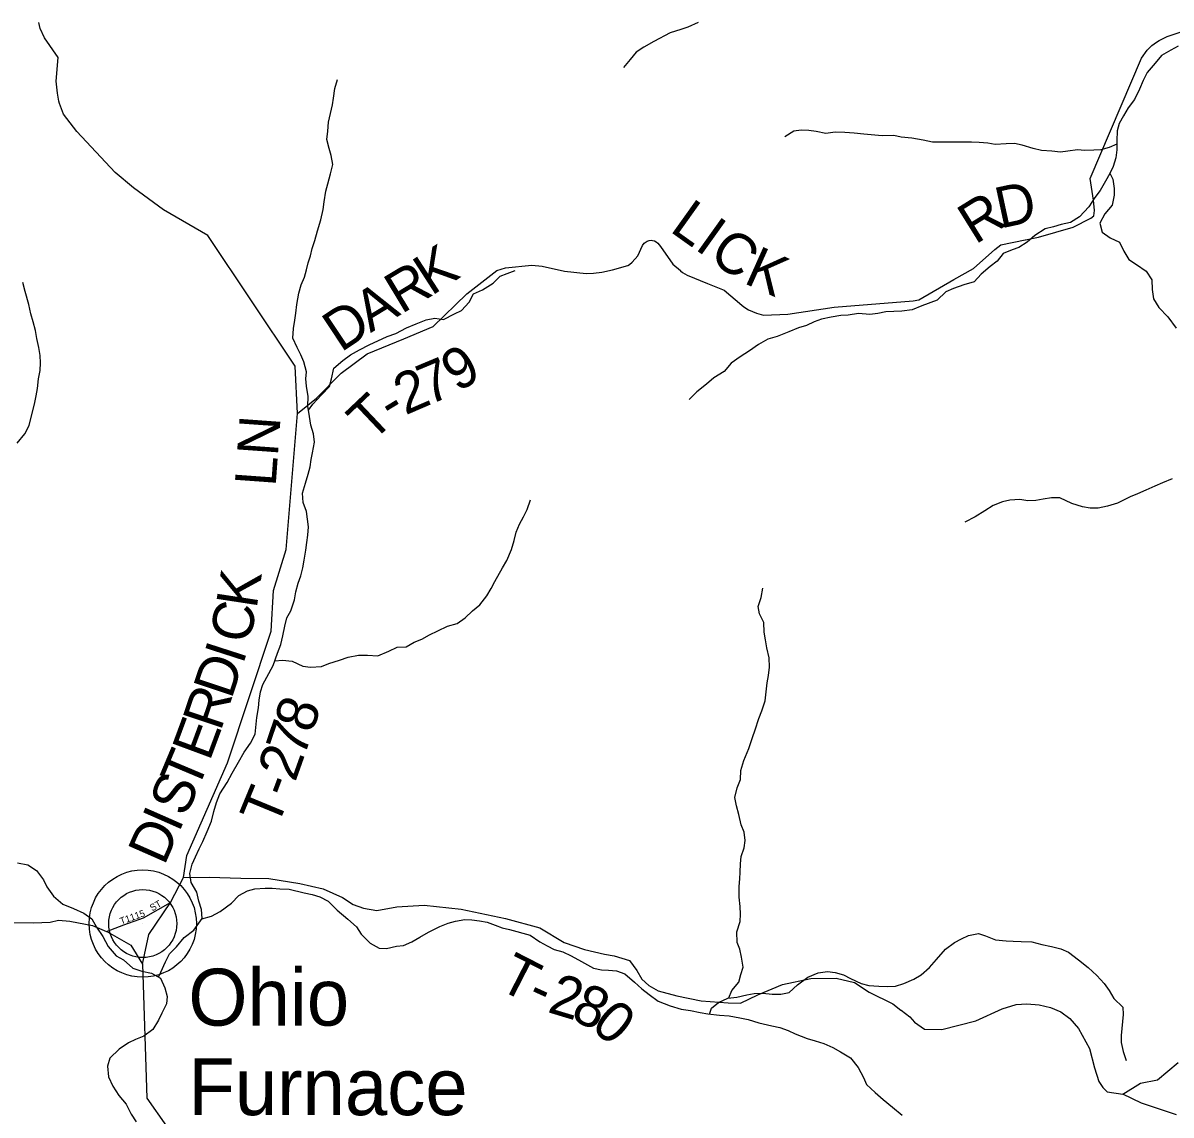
# Model space of a CAD drawing. Extents: x 1624196 to 2029251, y 146837 to 440034.
# Drawn here: x 1886250 to 1894658, y 218272 to 226268 of the extents above; entities that cross this region are included whole.
import ezdxf

# ---------------------------------------------------------------- set-up
doc = ezdxf.new("R2010")
doc.units = 0
for name, color, linetype in [('GM_X_County_Road', 7, 'Continuous'), ('GM_X_Minor_River', 7, 'Continuous'), ('GM_X_Township_Road', 7, 'Continuous'), ('GM_X_Township_Road_Text', 7, 'Continuous'), ('GM_X_Township_ROW', 7, 'Continuous'), ('GM_X_Township_Subdivision', 7, 'Continuous'), ('GM_X_Township_Subdivision_Text', 7, 'Continuous'), ('GM_X_Unincorporated', 7, 'Continuous'), ('GM_X_Unincorporated_Location', 7, 'Continuous'), ('GM_X_Unincorporated_Text', 7, 'Continuous')]:
    doc.layers.add(name, color=color, linetype=linetype)

msp = doc.modelspace()

# ---------------------------------------------------------------- linework, layer by layer
at = {"layer": 'GM_X_County_Road'}
msp.add_lwpolyline([(1886149.6, 219682.3), (1886326.7, 219678.4), (1886449, 219683.6), (1886510.9, 219697.9), (1886593.9, 219690.7), (1886759.6, 219659.7), (1886862.4, 219616.6), (1886868.3, 219614.1), (1887039, 219515.5), (1887125.3, 219375.5), (1887156.5, 218396), (1887302.1, 218190.7)], dxfattribs=at)
at = {"layer": 'GM_X_Minor_River'}
for points in [[(1891194.6, 226270.8), (1891118.6, 226237.2), (1891068.5, 226221.5), (1890990.5, 226196), (1890870.3, 226132.6), (1890796.2, 226091), (1890740.1, 226053.3), (1890695.8, 226001.5), (1890647.5, 225941.7)], [(1894709.7, 226097.3), (1894657.6, 226069.6), (1894589.4, 226030), (1894541.2, 225974.2), (1894482.9, 225904.5), (1894454.5, 225846.5), (1894428.2, 225782.6), (1894389.8, 225708.8), (1894343.5, 225647), (1894309.2, 225587.1), (1894278.9, 225531.2), (1894264.6, 225479.2), (1894260.2, 225405.1), (1894261.7, 225339), (1894253.4, 225281), (1894235, 225217), (1894208.8, 225165.1), (1894178.5, 225109.3), (1894138.1, 225041.4), (1894099.9, 224989.6), (1894055.5, 224921.8), (1893987.2, 224848.1), (1893923, 224806.4), (1893853.1, 224792.8), (1893797, 224775.1), (1893735.1, 224761.5), (1893660.9, 224711.9), (1893604.7, 224662.1), (1893544.5, 224624.5), (1893494.5, 224606.8), (1893428.5, 224579.1), (1893384.2, 224525.3), (1893334, 224485.5), (1893267.8, 224427.9), (1893217.5, 224372.1), (1893139.5, 224350.6), (1893065.5, 224325), (1893009.4, 224299.3), (1892945.2, 224237.6), (1892833.1, 224198.2), (1892761.1, 224168.6), (1892687.1, 224157), (1892569.3, 224153.8), (1892511.3, 224140.1), (1892451.4, 224134.4), (1892369.5, 224140.9), (1892293.6, 224129.4), (1892239.7, 224125.7), (1892169.7, 224114.1), (1892097.8, 224100.5), (1892043.7, 224078.8), (1891987.6, 224053.1), (1891929.6, 224035.5), (1891859.6, 224005.9), (1891773.5, 223972.3), (1891705.5, 223952.7), (1891637.4, 223915.1), (1891571.2, 223867.4), (1891503.1, 223823.8), (1891436.9, 223778.1), (1891384.6, 223716.4), (1891310.4, 223670.8), (1891256.2, 223623), (1891186, 223567.4), (1891129.8, 223511.6)], [(1888517.4, 225668.2), (1888523.7, 225718.2), (1888534.1, 225788.3), (1888552.5, 225854.3)], [(1887242.6, 219281), (1887260.4, 219317.5), (1887292.8, 219393.4), (1887323.1, 219451.3), (1887373.4, 219503.1), (1887431.7, 219572.8), (1887501.9, 219626.5), (1887562.3, 219710.2), (1887556.8, 219776.3), (1887537.2, 219838.5), (1887523.6, 219904.7), (1887482.1, 219975), (1887472.5, 220041.2), (1887488.9, 220109.2), (1887513.2, 220163.1), (1887539.5, 220221), (1887567.8, 220274.9), (1887600.2, 220348.8), (1887630.6, 220424.8), (1887647, 220494.7), (1887667.4, 220560.7), (1887691.7, 220624.6), (1887746.2, 220706.4), (1887782.5, 220774.3), (1887829, 220856.1), (1887871.3, 220927.9), (1887917.6, 220993.8), (1887950, 221059.6), (1887958.4, 221133.7), (1887962.7, 221183.7), (1887975.2, 221253.8), (1887979.5, 221309.8), (1887989.8, 221371.8), (1888006.1, 221423.8), (1888036.4, 221477.7), (1888082.9, 221563.5), (1888113.4, 221653.4), (1888137.7, 221717.4), (1888154.1, 221781.4), (1888168.5, 221851.4), (1888182.8, 221911.4), (1888211.1, 221963.2), (1888239.6, 222043.2), (1888247.9, 222103.2), (1888266.3, 222165.2), (1888284.6, 222219.1), (1888300.9, 222279.1), (1888309.2, 222335.1), (1888321.7, 222407.2), (1888328, 222463.2), (1888336.3, 222517.2), (1888340.7, 222579.3), (1888335.1, 222635.4), (1888325.4, 222691.5), (1888301.9, 222757.7), (1888298.3, 222825.8), (1888318.7, 222897.8), (1888339.1, 222963.8), (1888353.4, 223017.8), (1888359.7, 223071.8), (1888370, 223121.8), (1888386.4, 223199.8), (1888376.8, 223259.9), (1888357.2, 223322.1), (1888347.7, 223386.3), (1888336.1, 223462.4), (1888338.6, 223532.5), (1888327.1, 223608.7), (1888321.4, 223662.8), (1888327.7, 223712.8), (1888308.2, 223787), (1888284.5, 223837.2), (1888258.9, 223891.5), (1888227.4, 223959.8), (1888231.8, 224031.8), (1888242.2, 224091.8), (1888248.5, 224143.9), (1888256.9, 224205.9), (1888269.3, 224289.9), (1888287.7, 224351.9), (1888312, 224405.8), (1888326.3, 224459.8), (1888338.6, 224511.8), (1888356.9, 224563.8), (1888369.2, 224617.8), (1888387.5, 224675.7), (1888407.9, 224745.7), (1888430.4, 224827.6), (1888448.8, 224901.6), (1888455.2, 224959.7), (1888467.6, 225035.7), (1888481.9, 225089.7), (1888502.3, 225163.7), (1888518.7, 225231.6), (1888507.2, 225297.8), (1888493.5, 225349.9), (1888475.9, 225414.1), (1888482.3, 225476.2), (1888488.7, 225542.2), (1888503.1, 225606.2), (1888517.4, 225668.2)], [(1894260.7, 225381), (1894205.9, 225355.4), (1894144, 225339.8), (1894092, 225336.1), (1894026.1, 225334.5), (1893974.2, 225338.8), (1893902.3, 225329.2), (1893848.3, 225321.5), (1893784.5, 225329.9), (1893710.6, 225334.4), (1893648.8, 225348.8), (1893567.1, 225373.3), (1893511.3, 225385.7), (1893451.4, 225384), (1893369.5, 225378.5), (1893315.6, 225388.8), (1893253.8, 225393.2), (1893195.9, 225395.6), (1893138, 225395.9), (1893074.1, 225394.3), (1892910.4, 225395.3), (1892842.6, 225409.7), (1892760.8, 225424.2), (1892681, 225432.7), (1892627.1, 225443.1), (1892543.3, 225441.6), (1892407.6, 225454.4), (1892337.7, 225460.9), (1892269.9, 225467.3), (1892198, 225467.7), (1892130.1, 225460.1), (1892060.3, 225472.5), (1892004.4, 225480.9), (1891948.5, 225483.2), (1891896.6, 225475.5), (1891830.4, 225433.9)], [(1894210.4, 225168.4), (1894232.5, 225124.9), (1894242, 225056.8), (1894241.7, 225006.7), (1894227.3, 224934.7), (1894173, 224871), (1894136.7, 224803.1), (1894154.2, 224736.9), (1894211.9, 224694.5), (1894279.6, 224664.1), (1894313.1, 224597.8), (1894348.7, 224537.5), (1894404.3, 224499.1), (1894475.9, 224450.6), (1894517.5, 224388.3), (1894521, 224316.1), (1894528.6, 224248), (1894568.1, 224183.7), (1894635.6, 224117.2), (1894695, 224034.7)], [(1888340.5, 223433.8), (1888374.2, 223478.2), (1888436.5, 223545.9), (1888494.8, 223605.7), (1888509.1, 223663.7), (1888527.5, 223739.6), (1888593.8, 223797.3), (1888649.9, 223839), (1888714, 223874.7), (1888786.2, 223912.3), (1888918.3, 223971.6), (1888980.3, 223995.2), (1889058.5, 224036.8), (1889130.5, 224066.4), (1889202.6, 224094), (1889266.5, 224105.7), (1889330.4, 224097.3), (1889410.5, 224138.8), (1889460.6, 224162.6), (1889516.9, 224224.3), (1889549.2, 224284.2), (1889615.2, 224313.8), (1889693.4, 224363.4), (1889745.6, 224415.2), (1889795.7, 224434.9), (1889853.7, 224454.6)], [(1886208, 223190.9), (1886264.4, 223260.7), (1886294.7, 223320.6), (1886337.7, 223488.5), (1886348, 223538.5), (1886356.3, 223592.5), (1886362.7, 223662.6), (1886375, 223722.6), (1886377.4, 223778.7), (1886375.7, 223832.8), (1886366.1, 223892.9), (1886352.5, 223959), (1886340.9, 224017.2), (1886325.3, 224079.4), (1886307.7, 224139.6), (1886294.2, 224207.7), (1886266.8, 224302), (1886249.2, 224368.2)], [(1894666.2, 222931.5), (1894596.2, 222899.9), (1894540.1, 222876.2), (1894474.1, 222848.5), (1894412, 222820.9), (1894357.9, 222799.2), (1894265.8, 222751.7), (1894193.8, 222730.1), (1894123.8, 222714.5), (1894065.9, 222714.8), (1894010.1, 222725.2), (1893930.4, 222749.7), (1893842.8, 222790.3), (1893782.9, 222790.6), (1893720.9, 222781), (1893668.9, 222771.3), (1893609, 222769.7), (1893551.2, 222780), (1893477.3, 222774.5), (1893423.3, 222760.8), (1893355.2, 222735.2), (1893295.1, 222695.5), (1893222.9, 222651.9), (1893148.8, 222612.2)], [(1888094.5, 221597.7), (1888151, 221603.1), (1888222.8, 221594.7), (1888300.5, 221558.2), (1888356.3, 221551.8), (1888436.2, 221557.4), (1888490.3, 221577.1), (1888568.3, 221602.6), (1888632.3, 221624.3), (1888706.3, 221639.8), (1888772.2, 221639.4), (1888848, 221635), (1888930.1, 221668.5), (1888990.2, 221698.2), (1889056.1, 221699.8), (1889116.2, 221733.5), (1889172.2, 221757.2), (1889228.3, 221786.9), (1889288.4, 221818.6), (1889358.5, 221852.2), (1889430.5, 221871.8), (1889488.7, 221911.5), (1889542.9, 221963.2), (1889597.1, 222006.9), (1889647.4, 222074.7), (1889679.7, 222126.6), (1889705.9, 222178.5), (1889762.5, 222278.3), (1889792.7, 222332.2), (1889827.2, 222412.1), (1889847.6, 222480), (1889861.9, 222540), (1889886.2, 222598), (1889916.5, 222651.8), (1889942.8, 222705.8), (1889967.2, 222775.7)], [(1891419.9, 219129.1), (1891440.6, 219184.1), (1891492.9, 219245.9), (1891507.2, 219299.9), (1891525.5, 219355.9), (1891512, 219428), (1891500.3, 219486.2), (1891480.7, 219536.4), (1891479.2, 219612.5), (1891501.6, 219688.4), (1891505.9, 219742.5), (1891502.3, 219798.6), (1891494.7, 219866.7), (1891495.2, 219944.8), (1891499.5, 220000.9), (1891501.8, 220050.9), (1891506.2, 220110.9), (1891510.5, 220165), (1891532.9, 220228.9), (1891539.2, 220283), (1891531.6, 220343.1), (1891509.9, 220397.3), (1891492.4, 220473.5), (1891474.8, 220535.7), (1891463.2, 220597.8), (1891481.6, 220667.8), (1891504, 220727.8), (1891508.4, 220793.8), (1891528.8, 220867.8), (1891565.3, 220955.7), (1891591.7, 221035.6), (1891612, 221091.6), (1891638.5, 221175.5), (1891660.8, 221231.5), (1891685.2, 221305.4), (1891693.6, 221371.4), (1891700, 221437.5), (1891710.3, 221491.5), (1891716.7, 221551.5), (1891715.1, 221619.6), (1891697.6, 221691.8), (1891688, 221752), (1891678.3, 221808.1), (1891674.8, 221878.2), (1891645.2, 221942.5), (1891635.6, 221994.6), (1891655.9, 222060.6), (1891668.3, 222128.6)], [(1886209.1, 220118.9), (1886286.9, 220104.4), (1886348.5, 220062), (1886400, 219993.6), (1886425.7, 219943.4), (1886473.2, 219875)], [(1886473.2, 219875), (1886542.7, 219816.5), (1886620.4, 219784), (1886696, 219749.5), (1886755.7, 219709.1), (1886789.3, 219648.8), (1886834.7, 219578.4), (1886874.2, 219506.1), (1886931.7, 219437.6), (1886985.4, 219407.3), (1887055, 219346.8), (1887120.7, 219324.4), (1887190.5, 219309.9), (1887256.2, 219273.5), (1887289.7, 219203.2), (1887307.2, 219139), (1887300.9, 219087), (1887266.6, 219019.1), (1887242.3, 218967.2), (1887202, 218899.3), (1887135.8, 218849.6), (1887073.7, 218826), (1887023.6, 218800.2), (1886955.5, 218754.6), (1886887.2, 218688.9), (1886868.8, 218628.9), (1886876.3, 218550.8), (1886907.9, 218482.5), (1886953.4, 218414.2), (1887006.9, 218351.8), (1887042.4, 218277.4), (1887080, 218221.1)], [(1887560.7, 219707.9), (1887630.3, 219727.8), (1887694.4, 219763.5), (1887776.7, 219823.1), (1887830.9, 219878.8), (1887895, 219914.5), (1887949, 219928.2), (1888022.9, 219933.7), (1888074.9, 219933.4), (1888130.7, 219929.1), (1888198.6, 219924.7), (1888310.3, 219900), (1888368.1, 219887.6), (1888423.9, 219869.2), (1888485.6, 219836.8), (1888551.1, 219772.3), (1888630.5, 219705.8), (1888692.1, 219649.3), (1888727.7, 219597.1), (1888793.2, 219530.6), (1888858.8, 219494.1), (1888912.7, 219491.8), (1888984.7, 219507.4), (1889036.7, 219513.1), (1889098.7, 219540.7), (1889156.8, 219574.4), (1889221, 219612.1), (1889303.1, 219653.7), (1889363.1, 219677.3), (1889417.1, 219691), (1889485.1, 219702.6), (1889537, 219700.3), (1889592.8, 219694), (1889648.7, 219683.6), (1889708.4, 219663.2), (1889760.2, 219642.9), (1889814.1, 219630.5), (1889965.6, 219589.6), (1890035.1, 219541.1), (1890088.9, 219510.7), (1890140.6, 219484.4), (1890204.4, 219468), (1890266.1, 219437.6), (1890341.7, 219395.1), (1890427.3, 219346.5), (1890487.1, 219336.1), (1890539, 219331.8), (1890596.9, 219327.4), (1890658.6, 219305), (1890728.2, 219244.5), (1890781.8, 219196.1), (1890835.4, 219153.8), (1890903, 219105.3), (1890990.6, 219070.7), (1891070.4, 219048.2), (1891138.2, 219037.8), (1891210, 219023.3), (1891265.8, 219013), (1891351.6, 219004.5), (1891421.5, 218998), (1891501.2, 218983.5), (1891561.1, 218971.1), (1891638.8, 218946.6), (1891734.5, 218926), (1891792.3, 218913.7), (1891854.1, 218891.3), (1891905.8, 218866.9), (1891993.5, 218832.4), (1892051.3, 218816), (1892115.1, 218795.6), (1892180.8, 218767.1), (1892238.5, 218734.8), (1892310.1, 218690.2), (1892365.6, 218619.8), (1892407, 218547.5), (1892428.7, 218495.3), (1892490.2, 218436.8), (1892549.8, 218386.4), (1892617.3, 218329.9), (1892688.9, 218271.4)], [(1891277.5, 219011.8), (1891292, 219054.9), (1891344.2, 219096.6), (1891412.3, 219128.2), (1891478.2, 219135.9), (1891550.2, 219151.4), (1891604.2, 219161.1), (1891668.1, 219164.8), (1891737.9, 219156.3), (1891799.8, 219155.9), (1891861.8, 219169.6), (1891922, 219225.3), (1891998.2, 219280.9), (1892074.3, 219312.5), (1892142.3, 219322.1), (1892198.1, 219315.8), (1892259.9, 219299.4), (1892311.6, 219271), (1892389.3, 219234.5), (1892445.1, 219220.1), (1892517, 219215.7), (1892580.8, 219213.3), (1892640.8, 219214.9), (1892700.8, 219234.6), (1892774.8, 219266.2), (1892828.9, 219297.9), (1892889.2, 219351.6), (1892941.5, 219411.4), (1893005.8, 219487.1), (1893072, 219534.8), (1893124.1, 219562.5), (1893174.1, 219586.2), (1893248.1, 219601.8), (1893299.9, 219583.4), (1893373.6, 219554.9), (1893449.5, 219548.5), (1893501.3, 219544.2), (1893561.2, 219541.8), (1893639.1, 219539.3), (1893710.8, 219520.9), (1893782.6, 219506.4), (1893850.4, 219488), (1893906.2, 219463.6), (1893979.7, 219409.1), (1894051.2, 219352.6), (1894114.8, 219294.1), (1894168.3, 219235.7), (1894205.9, 219183.4), (1894239.5, 219125.1), (1894305, 219060.7), (1894308.7, 219008.6), (1894302.4, 218956.5), (1894298.1, 218904.5), (1894293.8, 218854.5), (1894293.4, 218802.4), (1894307, 218736.2), (1894328.6, 218672)]]:
    msp.add_lwpolyline(points, dxfattribs=at)
at = {"layer": 'GM_X_Township_Road'}
for points in [[(1886518.6, 225678), (1886517.9, 225679.6), (1886512.3, 225694.6), (1886502.7, 225754.2), (1886493, 225843.1), (1886507.4, 226015.7), (1886407, 226159), (1886376.4, 226228.1), (1886366.1, 226272.7)], [(1893591.2, 224680.8), (1893688.2, 224700.6), (1893940.1, 224772.6), (1894070, 224839.3), (1894091.8, 224855.9), (1894096.5, 224894.1), (1894089.1, 224970.2), (1894066, 225128.3), (1894440.9, 226011), (1894483.4, 226067.9), (1894516.9, 226103.2), (1894550.5, 226128), (1894572.2, 226140.3), (1894630, 226168.6), (1894732.5, 226202.1)], [(1887125.3, 219375.5), (1887172.7, 219594.3), (1887329.7, 219829.3), (1887426.3, 220010.9), (1887450.5, 220173.5), (1887747.6, 220851.1), (1888067.5, 221814.5), (1888084.2, 222113.1), (1888178.7, 222413.8), (1888259.5, 223409.2), (1888244.4, 223755.8), (1887602.8, 224713.1), (1887278.9, 224898.9), (1887059.1, 225061), (1886926.5, 225173.5), (1886643.9, 225472.6), (1886548, 225599.8), (1886518.6, 225678)], [(1888772.1, 223845.9), (1889039.3, 223955.9), (1889253.1, 224045.7), (1889501.9, 224284.1), (1889721.2, 224456.1), (1889783, 224474.4), (1889977.4, 224493.8), (1890051.5, 224486.7), (1890216, 224449.8), (1890374.4, 224433), (1890428.7, 224435.9), (1890490.6, 224443), (1890568.3, 224460.6), (1890680.5, 224493.4), (1890692, 224500.8), (1890711.4, 224517.2), (1890754.2, 224562.1), (1890787.8, 224638.6), (1890799.8, 224655), (1890821, 224670.8), (1890836.9, 224675.7), (1890849.6, 224677.1), (1890859.8, 224675.7), (1890874.9, 224671.8), (1890888.1, 224665.1), (1890898.7, 224656.7), (1890918, 224631.5), (1891009, 224501.9), (1891064.7, 224455.4), (1891066.2, 224454.1)], [(1891513.6, 224203), (1891529.9, 224189.2), (1891564.8, 224168.2), (1891623.1, 224143.5), (1891674.6, 224128.2), (1891850.8, 224135.5), (1892191, 224186.2), (1892769.6, 224232.6), (1892811.7, 224241), (1893067.2, 224389.2), (1893210.9, 224470.5), (1893366.8, 224608.8), (1893412.1, 224644.4), (1893591, 224680.8), (1893591.2, 224680.8)], [(1891066.2, 224454.1), (1891080.7, 224442), (1891113.7, 224420.5), (1891264.4, 224361.6), (1891384.9, 224312.4), (1891513.6, 224203)], [(1888259.5, 223409.2), (1888399.1, 223522.2), (1888580.2, 223703.9), (1888771.6, 223845.7), (1888772.1, 223845.9)], [(1887426.3, 220010.9), (1887613.9, 220013.3), (1887845.7, 220007), (1888051.5, 220004.9), (1888279, 219966.6), (1888448.5, 219928.8), (1888589.7, 219865.2), (1888669.1, 219814.3), (1888744.8, 219787.5), (1888840.5, 219768.5), (1888988.8, 219797), (1889188.8, 219809.1), (1889458.3, 219780.3), (1889783.4, 219710.8), (1890034.5, 219642.2), (1890213.2, 219534.2), (1890362.6, 219484.6), (1890510.2, 219451), (1890580, 219438.3), (1890691.6, 219403.1), (1890746.7, 219330.4), (1890782, 219265.9), (1890833.6, 219221.3), (1890901.1, 219182.6), (1891038.6, 219145.1), (1891218.1, 219107.2), (1891415.8, 219093.2), (1891505.8, 219092.3), (1891632.3, 219151.1), (1891813, 219227.4), (1892019.3, 219271.4), (1892205.3, 219273.5), (1892340.8, 219242.1), (1892448, 219170.9), (1892621.1, 219087), (1892680.4, 219040.9), (1892680.8, 219040.6)], [(1894306.2, 218425.1), (1894433.8, 218505.6), (1894560, 218530.3), (1894709.2, 218657)], [(1894697.8, 218272.9), (1894440.8, 218359.1), (1894306.2, 218425.1)]]:
    msp.add_lwpolyline(points, dxfattribs=at)
at = {"layer": 'GM_X_Township_ROW'}
msp.add_lwpolyline([(1892680.8, 219040.6), (1892744, 218991.6), (1892779.5, 218953.1), (1892852.9, 218900.3), (1892978.8, 218899), (1893227.3, 218960.6), (1893420.2, 219050.8), (1893524.4, 219081.8), (1893603.2, 219087.4), (1893692.3, 219080.1), (1893776.4, 219059.1), (1893851.7, 219028.4), (1893917.7, 218977.8), (1893980.3, 218904.9), (1894060.7, 218759.8), (1894097.2, 218617.2), (1894128.1, 218516.7), (1894158, 218472.6), (1894189.3, 218441.9), (1894306.2, 218425.1)], dxfattribs=at)
at = {"layer": 'GM_X_Township_Subdivision'}
msp.add_lwpolyline([(1886862.4, 219616.6), (1886987.9, 219665.4), (1887131.8, 219716.6), (1887329.7, 219829.3)], dxfattribs=at)
at = {"layer": 'GM_X_Unincorporated'}
for radius in [392.8, 249]:
    msp.add_circle((1887127.6, 219674.1), radius, dxfattribs=at)
at = {"layer": 'GM_X_Unincorporated_Location'}
msp.add_line((1887127.6, 219674.1), (1887127.6, 219674.1), dxfattribs=at)

# ---------------------------------------------------------------- texts
at = {"layer": 'GM_X_Township_Road_Text'}
for s, rotation, p in [('D', 12.1894, (1893407.2, 224762.2)), ('R', 31.91229, (1893223.2, 224642.2)), ('L', 324.51364, (1890979.2, 224747.4)), ('I', 324.49318, (1891161.9, 224617.2)), ('C', 323.96302, (1891261.6, 224546.1)), ('K', 32.87845, (1889240.6, 224266.4)), ('K', 335.88682, (1891519.8, 224367)), ('R', 31.10633, (1889021, 224133.8)), ('A', 31.2377, (1888795.5, 223996.9)), ('D', 33.586, (1888578.3, 223852.6)), ('7', 22.67551, (1889218.5, 223467)), ('9', 31.19419, (1889432.3, 223560.2)), ('2', 23.39845, (1889049.8, 223394)), ('T', 43.46035, (1888804.8, 223190.7)), ('-', 31.36739, (1888954.4, 223334.9)), ('LN', 85.87799, (1888100.3, 222869)), ('K', 81.32295, (1887960.7, 221973.7)), ('C', 78.27948, (1887907.5, 221715.3)), ('I', 72.10534, (1887860.7, 221563.9)), ('D', 71.57712, (1887776.3, 221310.6)), ('R', 71.45576, (1887697.7, 221076.3)), ('8', 71.41217, (1888366.6, 221058.6)), ('E', 69.67896, (1887616.4, 220856.3)), ('7', 71.20113, (1888306.6, 220882.5)), ('T', 67.17067, (1887524.1, 220636.2)), ('2', 70.34608, (1888242.9, 220703.9)), ('S', 66.25188, (1887440.5, 220446.1)), ('-', 69.46436, (1888197.9, 220583.8)), ('T', 67.56589, (1888108.3, 220366.3)), ('I', 66.24278, (1887390.8, 220333.3)), ('D', 66.24463, (1887284.5, 220091.6)), ('T', 332.8753, (1889717, 219203.5)), ('2', 343.23885, (1890083.6, 219028)), ('-', 335.48889, (1889930.1, 219094.7)), ('8', 335.13872, (1890250.1, 218978.7)), ('0', 319.33691, (1890399.4, 218912.8))]:
    msp.add_text(s, height=300, rotation=rotation, dxfattribs=at).set_placement(p)
at = {"layer": 'GM_X_Township_Subdivision_Text'}
for s, rotation, p in [('ST', 29.7432, (1887196.8, 219762.3)), ('T1115', 19.44138, (1886969.6, 219666.2))]:
    msp.add_text(s, height=50, rotation=rotation, dxfattribs=at).set_placement(p)
at = {"layer": 'GM_X_Unincorporated_Text'}
for s, p in [('Ohio', (1887461.1, 218926.7)), ('Furnace', (1887461.1, 218271.1))]:
    msp.add_text(s, height=417, rotation=0.00001, dxfattribs=at).set_placement(p)

doc.saveas('drawing.dxf')
